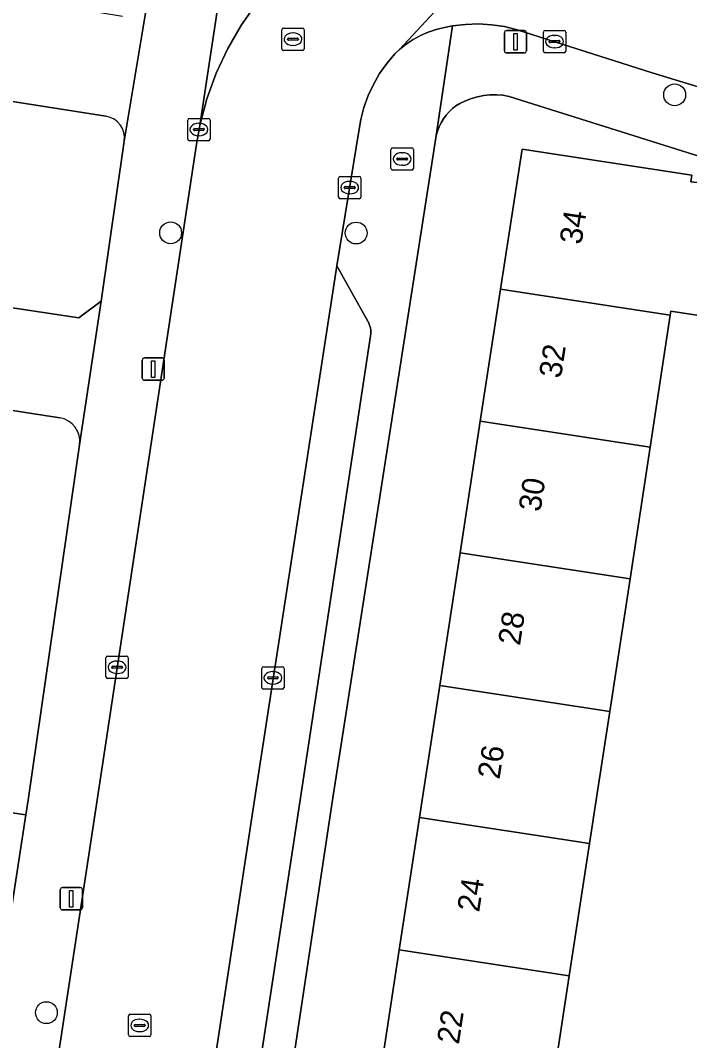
# Model space of a CAD drawing. Extents: x 161084 to 161928, y 385354 to 386522.
# Drawn here: x 161719.79 to 161749.75, y 385489.13 to 385534.81 of the extents above; entities that cross this region are included whole.
import ezdxf

# ---------------------------------------------------------------- set-up
doc = ezdxf.new("R2010")
doc.units = 0
for name, color, linetype in [('IMGEO_Boom', 7, 'Continuous'), ('IMGEO_Brandkraan', 7, 'Continuous'), ('IMGEO_Erf', 7, 'Continuous'), ('IMGEO_Groenvoorziening', 7, 'Continuous'), ('IMGEO_Kolk', 7, 'Continuous'), ('IMGEO_Lichtmast', 7, 'Continuous'), ('IMGEO_Pand', 7, 'Continuous'), ('IMGEO_Pand_nummerreeks', 7, 'Continuous'), ('IMGEO_Parkeervlak_open', 7, 'Continuous'), ('IMGEO_Rijbaan_lokaal_open', 7, 'Continuous'), ('IMGEO_Rioolput', 7, 'Continuous'), ('IMGEO_Voetpad_open', 7, 'Continuous')]:
    doc.layers.add(name, color=color, linetype=linetype)

msp = doc.modelspace()

# ---------------------------------------------------------------- linework, layer by layer
at = {"layer": 'IMGEO_Boom'}
for centre in [(161749.086, 385531.48), (161726.517, 385525.301), (161734.825, 385525.29), (161720.955, 385490.38)]:
    msp.add_circle(centre, 0.489, dxfattribs=at)
at = {"layer": 'IMGEO_Brandkraan'}
for p, q in [((161736.384, 385528.181), (161736.384, 385529.033)), ((161736.459, 385529.107), (161737.311, 385529.107)), ((161737.385, 385529.033), (161737.385, 385528.181)), ((161736.643, 385528.601), (161736.643, 385528.613)), ((161737.081, 385528.564), (161736.683, 385528.564)), ((161736.686, 385528.65), (161737.084, 385528.65)), ((161736.872, 385528.887), (161736.897, 385528.887)), ((161737.127, 385528.613), (161737.127, 385528.601)), ((161737.311, 385528.107), (161736.459, 385528.107)), ((161736.895, 385528.327), (161736.87, 385528.327))]:
    msp.add_line(p, q, dxfattribs=at)
for points in [[(161736.384, 385528.181), (161736.384, 385529.033)], [(161736.459, 385529.107), (161737.311, 385529.107)], [(161737.385, 385529.033), (161737.385, 385528.181)], [(161737.311, 385528.107), (161736.459, 385528.107)]]:
    msp.add_lwpolyline(points, dxfattribs=at)
for centre, radius, start, end in [((161736.461, 385529.031), 0.0765, 91.552, 178.448), ((161736.461, 385529.031), 0.0765, 91.552, 178.448), ((161737.309, 385529.031), 0.0765, 1.552, 88.448), ((161737.309, 385529.031), 0.0765, 1.552, 88.448), ((161736.683, 385528.61), 0.0403, 85.8775, 175.7526), ((161736.68, 385528.6), 0.0366, 178.938, 274.7102), ((161737.084, 385528.607), 0.043, 264.8664, 352.4533), ((161737.088, 385528.612), 0.0386, 1.7309, 96.639), ((161736.461, 385528.183), 0.0765, 181.552, 268.448), ((161736.461, 385528.183), 0.0765, 181.552, 268.448), ((161737.309, 385528.183), 0.0765, 271.552, 358.448), ((161737.309, 385528.183), 0.0765, 271.552, 358.448)]:
    msp.add_arc(centre, radius, start, end, dxfattribs=at)
for centre, major_axis, ratio, start_param, end_param in [((161736.871, 385528.607), (-0.387, 0.002), 0.722429, 4.712389, 7.853982), ((161736.896, 385528.607), (-0.39, 0.002), 0.717154, 1.570796, 4.712389)]:
    msp.add_ellipse(centre, major_axis=major_axis, ratio=ratio, start_param=start_param, end_param=end_param, dxfattribs=at)
at = {"layer": 'IMGEO_Erf'}
for points in [[(161756.329, 385526.789), (161741.676, 385531.41), (161741.394, 385531.458), (161741.109, 385531.481), (161740.823, 385531.478), (161740.539, 385531.449), (161740.258, 385531.396), (161739.983, 385531.317), (161739.716, 385531.214), (161739.46, 385531.088), (161739.294, 385530.99), (161739.134, 385530.863), (161738.987, 385530.722), (161738.852, 385530.568), (161738.732, 385530.403), (161738.627, 385530.227), (161738.538, 385530.043), (161738.466, 385529.852), (161738.411, 385529.656), (161738.391, 385529.559), (161733.786, 385500), (161728.394, 385464.232)], [(161735.852, 385487.298), (161736.757, 385493.2), (161737.664, 385499.121), (161737.799, 385500), (161738.57, 385505.032), (161739.481, 385510.972), (161740.384, 385516.864), (161741.29, 385522.775), (161742.252, 385529.051), (161749.861, 385527.875), (161749.815, 385527.578), (161752.929, 385527.259), (161752.008, 385521.309), (161748.918, 385521.786), (161748.891, 385521.609), (161747.988, 385515.698), (161747.086, 385509.807), (161746.176, 385503.866), (161745.584, 385500), (161745.271, 385497.954), (161744.364, 385492.033), (161743.461, 385486.131)]]:
    msp.add_lwpolyline(points, dxfattribs=at)
at = {"layer": 'IMGEO_Groenvoorziening'}
for points in [[(161723.62, 385530.521), (161716.851, 385531.587), (161716.2, 385527.382), (161715.451, 385522.539), (161722.403, 385521.5), (161723.407, 385522.236), (161724.441, 385529.408)], [(161721.551, 385517.022), (161719.35, 385517.36), (161716.786, 385499.72), (161720.039, 385499.232), (161720.15, 385500), (161722.444, 385515.812)]]:
    msp.add_lwpolyline(points, dxfattribs=at)
for centre, radius, start, end in [((161723.467, 385529.549), 0.984, 351.7723, 81.0561), ((161721.36, 385515.947), 1.092, 352.9248, 79.9311)]:
    msp.add_arc(centre, radius, start, end, dxfattribs=at)
at = {"layer": 'IMGEO_Kolk'}
for p, q in [((161743.208, 385533.437), (161743.208, 385534.289)), ((161743.283, 385534.363), (161744.135, 385534.363)), ((161743.696, 385534.143), (161743.721, 385534.143)), ((161744.209, 385534.289), (161744.209, 385533.437)), ((161743.467, 385533.857), (161743.467, 385533.869)), ((161743.905, 385533.82), (161743.507, 385533.82)), ((161743.51, 385533.906), (161743.908, 385533.906)), ((161743.719, 385533.583), (161743.694, 385533.583)), ((161743.951, 385533.869), (161743.951, 385533.857)), ((161744.135, 385533.363), (161743.283, 385533.363)), ((161727.357, 385530.425), (161728.209, 385530.425)), ((161727.282, 385529.499), (161727.282, 385530.351)), ((161727.541, 385529.919), (161727.541, 385529.931)), ((161727.584, 385529.968), (161727.982, 385529.968)), ((161727.77, 385530.205), (161727.795, 385530.205)), ((161728.025, 385529.931), (161728.025, 385529.919)), ((161728.283, 385530.351), (161728.283, 385529.499)), ((161727.979, 385529.882), (161727.581, 385529.882)), ((161727.793, 385529.645), (161727.768, 385529.645)), ((161728.209, 385529.425), (161727.357, 385529.425)), ((161734.033, 385526.899), (161734.033, 385527.751)), ((161734.108, 385527.825), (161734.96, 385527.825)), ((161735.034, 385527.751), (161735.034, 385526.899)), ((161734.292, 385527.319), (161734.292, 385527.331)), ((161734.73, 385527.282), (161734.332, 385527.282)), ((161734.335, 385527.368), (161734.733, 385527.368)), ((161734.521, 385527.605), (161734.546, 385527.605)), ((161734.776, 385527.331), (161734.776, 385527.319)), ((161734.96, 385526.825), (161734.108, 385526.825)), ((161734.544, 385527.045), (161734.519, 385527.045)), ((161723.619, 385505.42), (161723.619, 385506.272)), ((161723.694, 385506.346), (161724.546, 385506.346)), ((161724.62, 385506.272), (161724.62, 385505.42)), ((161723.878, 385505.84), (161723.878, 385505.852)), ((161724.316, 385505.803), (161723.918, 385505.803)), ((161723.921, 385505.889), (161724.319, 385505.889)), ((161724.107, 385506.126), (161724.132, 385506.126)), ((161724.362, 385505.852), (161724.362, 385505.84)), ((161730.596, 385504.946), (161730.596, 385505.798)), ((161730.671, 385505.872), (161731.523, 385505.872)), ((161731.597, 385505.798), (161731.597, 385504.946)), ((161724.546, 385505.346), (161723.694, 385505.346)), ((161724.13, 385505.566), (161724.105, 385505.566)), ((161730.855, 385505.366), (161730.855, 385505.378)), ((161731.293, 385505.329), (161730.895, 385505.329)), ((161730.898, 385505.415), (161731.296, 385505.415)), ((161731.084, 385505.652), (161731.109, 385505.652)), ((161731.339, 385505.378), (161731.339, 385505.366)), ((161731.523, 385504.872), (161730.671, 385504.872)), ((161731.107, 385505.092), (161731.082, 385505.092))]:
    msp.add_line(p, q, dxfattribs=at)
for points in [[(161743.208, 385533.437), (161743.208, 385534.289)], [(161743.283, 385534.363), (161744.135, 385534.363)], [(161744.209, 385534.289), (161744.209, 385533.437)], [(161744.135, 385533.363), (161743.283, 385533.363)], [(161727.357, 385530.425), (161728.209, 385530.425)], [(161727.282, 385529.499), (161727.282, 385530.351)], [(161728.283, 385530.351), (161728.283, 385529.499)], [(161728.209, 385529.425), (161727.357, 385529.425)], [(161734.033, 385526.899), (161734.033, 385527.751)], [(161734.108, 385527.825), (161734.96, 385527.825)], [(161735.034, 385527.751), (161735.034, 385526.899)], [(161734.96, 385526.825), (161734.108, 385526.825)], [(161723.619, 385505.42), (161723.619, 385506.272)], [(161723.694, 385506.346), (161724.546, 385506.346)], [(161724.62, 385506.272), (161724.62, 385505.42)], [(161730.596, 385504.946), (161730.596, 385505.798)], [(161730.671, 385505.872), (161731.523, 385505.872)], [(161731.597, 385505.798), (161731.597, 385504.946)], [(161724.546, 385505.346), (161723.694, 385505.346)], [(161731.523, 385504.872), (161730.671, 385504.872)]]:
    msp.add_lwpolyline(points, dxfattribs=at)
for centre, radius, start, end in [((161743.285, 385534.287), 0.0765, 91.552, 178.448), ((161743.285, 385534.287), 0.0765, 91.552, 178.448), ((161744.133, 385534.287), 0.0765, 1.552, 88.448), ((161744.133, 385534.287), 0.0765, 1.552, 88.448), ((161743.507, 385533.866), 0.0403, 85.8775, 175.7526), ((161743.504, 385533.856), 0.0366, 178.938, 274.7102), ((161743.908, 385533.863), 0.043, 264.8664, 352.4533), ((161743.912, 385533.868), 0.0386, 1.7309, 96.639), ((161743.285, 385533.439), 0.0765, 181.552, 268.448), ((161743.285, 385533.439), 0.0765, 181.552, 268.448), ((161744.133, 385533.439), 0.0765, 271.552, 358.448), ((161744.133, 385533.439), 0.0765, 271.552, 358.448), ((161727.359, 385530.349), 0.0765, 91.552, 178.448), ((161727.359, 385530.349), 0.0765, 91.552, 178.448), ((161728.207, 385530.349), 0.0765, 1.552, 88.448), ((161728.207, 385530.349), 0.0765, 1.552, 88.448), ((161727.581, 385529.928), 0.0403, 85.8775, 175.7526), ((161727.578, 385529.918), 0.0366, 178.938, 274.7102), ((161727.982, 385529.925), 0.043, 264.8664, 352.4533), ((161727.986, 385529.93), 0.0386, 1.7309, 96.639), ((161727.359, 385529.501), 0.0765, 181.552, 268.448), ((161727.359, 385529.501), 0.0765, 181.552, 268.448), ((161728.207, 385529.501), 0.0765, 271.552, 358.448), ((161728.207, 385529.501), 0.0765, 271.552, 358.448), ((161734.11, 385527.749), 0.0765, 91.552, 178.448), ((161734.11, 385527.749), 0.0765, 91.552, 178.448), ((161734.958, 385527.749), 0.0765, 1.552, 88.448), ((161734.958, 385527.749), 0.0765, 1.552, 88.448), ((161734.332, 385527.328), 0.0403, 85.8775, 175.7526), ((161734.329, 385527.318), 0.0366, 178.938, 274.7102), ((161734.733, 385527.325), 0.043, 264.8664, 352.4533), ((161734.737, 385527.33), 0.0386, 1.7309, 96.639), ((161734.11, 385526.901), 0.0765, 181.552, 268.448), ((161734.11, 385526.901), 0.0765, 181.552, 268.448), ((161734.958, 385526.901), 0.0765, 271.552, 358.448), ((161734.958, 385526.901), 0.0765, 271.552, 358.448), ((161723.696, 385506.27), 0.0765, 91.552, 178.448), ((161723.696, 385506.27), 0.0765, 91.552, 178.448), ((161724.544, 385506.27), 0.0765, 1.552, 88.448), ((161724.544, 385506.27), 0.0765, 1.552, 88.448), ((161723.918, 385505.849), 0.0403, 85.8775, 175.7526), ((161723.915, 385505.839), 0.0366, 178.938, 274.7102), ((161724.319, 385505.846), 0.043, 264.8664, 352.4533), ((161724.323, 385505.851), 0.0386, 1.7309, 96.639), ((161730.673, 385505.796), 0.0765, 91.552, 178.448), ((161730.673, 385505.796), 0.0765, 91.552, 178.448), ((161731.521, 385505.796), 0.0765, 1.552, 88.448), ((161731.521, 385505.796), 0.0765, 1.552, 88.448), ((161723.696, 385505.422), 0.0765, 181.552, 268.448), ((161723.696, 385505.422), 0.0765, 181.552, 268.448), ((161724.544, 385505.422), 0.0765, 271.552, 358.448), ((161724.544, 385505.422), 0.0765, 271.552, 358.448), ((161730.895, 385505.375), 0.0403, 85.8775, 175.7526), ((161730.892, 385505.365), 0.0366, 178.938, 274.7102), ((161731.296, 385505.372), 0.043, 264.8664, 352.4533), ((161731.3, 385505.377), 0.0386, 1.7309, 96.639), ((161730.673, 385504.948), 0.0765, 181.552, 268.448), ((161730.673, 385504.948), 0.0765, 181.552, 268.448), ((161731.521, 385504.948), 0.0765, 271.552, 358.448), ((161731.521, 385504.948), 0.0765, 271.552, 358.448)]:
    msp.add_arc(centre, radius, start, end, dxfattribs=at)
for centre, major_axis, ratio, start_param, end_param in [((161743.695, 385533.863), (-0.387, 0.002), 0.722429, 4.712389, 7.853982), ((161743.72, 385533.863), (-0.39, 0.002), 0.717154, 1.570796, 4.712389), ((161727.769, 385529.925), (-0.387, 0.002), 0.722429, 4.712389, 7.853982), ((161727.794, 385529.925), (-0.39, 0.002), 0.717154, 1.570796, 4.712389), ((161734.52, 385527.325), (-0.387, 0.002), 0.722429, 4.712389, 7.853982), ((161734.545, 385527.325), (-0.39, 0.002), 0.717154, 1.570796, 4.712389), ((161724.106, 385505.846), (-0.387, 0.002), 0.722429, 4.712389, 7.853982), ((161724.131, 385505.846), (-0.39, 0.002), 0.717154, 1.570796, 4.712389), ((161731.083, 385505.372), (-0.387, 0.002), 0.722429, 4.712389, 7.853982), ((161731.108, 385505.372), (-0.39, 0.002), 0.717154, 1.570796, 4.712389)]:
    msp.add_ellipse(centre, major_axis=major_axis, ratio=ratio, start_param=start_param, end_param=end_param, dxfattribs=at)
at = {"layer": 'IMGEO_Lichtmast'}
for p, q in [((161741.459, 385533.455), (161741.459, 385534.255)), ((161741.459, 385534.255), (161741.459, 385533.455)), ((161741.559, 385534.355), (161742.349, 385534.355)), ((161742.349, 385534.355), (161741.559, 385534.355)), ((161742.449, 385534.255), (161742.449, 385533.455)), ((161742.449, 385533.455), (161742.449, 385534.255)), ((161742.349, 385533.355), (161741.559, 385533.355)), ((161741.559, 385533.355), (161742.349, 385533.355)), ((161725.244, 385518.796), (161725.244, 385519.596)), ((161725.244, 385519.596), (161725.244, 385518.796)), ((161725.344, 385519.696), (161726.134, 385519.696)), ((161726.134, 385519.696), (161725.344, 385519.696)), ((161726.234, 385519.596), (161726.234, 385518.796)), ((161726.234, 385518.796), (161726.234, 385519.596)), ((161726.134, 385518.696), (161725.344, 385518.696)), ((161725.344, 385518.696), (161726.134, 385518.696)), ((161721.575, 385495.081), (161721.575, 385495.881)), ((161721.575, 385495.881), (161721.575, 385495.081)), ((161721.675, 385495.981), (161722.465, 385495.981)), ((161722.465, 385495.981), (161721.675, 385495.981)), ((161722.565, 385495.881), (161722.565, 385495.081)), ((161722.565, 385495.081), (161722.565, 385495.881)), ((161722.465, 385494.981), (161721.675, 385494.981)), ((161721.675, 385494.981), (161722.465, 385494.981))]:
    msp.add_line(p, q, dxfattribs=at)
for points in [[(161741.879, 385534.23), (161742.029, 385534.23), (161742.029, 385533.48), (161741.879, 385533.48), (161741.879, 385534.23)], [(161725.664, 385519.571), (161725.814, 385519.571), (161725.814, 385518.821), (161725.664, 385518.821), (161725.664, 385519.571)], [(161721.995, 385495.856), (161722.145, 385495.856), (161722.145, 385495.106), (161721.995, 385495.106), (161721.995, 385495.856)]]:
    msp.add_lwpolyline(points, dxfattribs=at)
for centre, start, end in [((161741.559, 385534.255), 90, 180), ((161741.559, 385534.255), 90, 180), ((161742.349, 385534.255), 0, 90), ((161742.349, 385534.255), 360, 90), ((161741.559, 385533.455), 180, 270), ((161741.559, 385533.455), 180, 270), ((161742.349, 385533.455), 270, 0), ((161742.349, 385533.455), 270, 0), ((161725.344, 385519.596), 90, 180), ((161725.344, 385519.596), 90, 180), ((161726.134, 385519.596), 0, 90), ((161726.134, 385519.596), 360, 90), ((161725.344, 385518.796), 180, 270), ((161725.344, 385518.796), 180, 270), ((161726.134, 385518.796), 270, 0), ((161726.134, 385518.796), 270, 0), ((161721.675, 385495.881), 90, 180), ((161721.675, 385495.881), 90, 180), ((161722.465, 385495.881), 0, 90), ((161722.465, 385495.881), 360, 90), ((161721.675, 385495.081), 180, 270), ((161721.675, 385495.081), 180, 270), ((161722.465, 385495.081), 270, 0), ((161722.465, 385495.081), 270, 0)]:
    msp.add_arc(centre, 0.1, start, end, dxfattribs=at)
at = {"layer": 'IMGEO_Pand'}
for points in [[(161749.815, 385527.578), (161749.861, 385527.875), (161742.252, 385529.051), (161741.29, 385522.775), (161748.891, 385521.609), (161748.918, 385521.786), (161752.008, 385521.309), (161752.929, 385527.259)], [(161741.29, 385522.775), (161740.384, 385516.864), (161747.988, 385515.698), (161748.891, 385521.609)], [(161740.384, 385516.864), (161739.481, 385510.972), (161747.086, 385509.807), (161747.988, 385515.698)], [(161746.176, 385503.866), (161747.086, 385509.807), (161739.481, 385510.972), (161738.57, 385505.032)], [(161745.271, 385497.954), (161745.584, 385500), (161746.176, 385503.866), (161738.57, 385505.032), (161737.799, 385500), (161737.664, 385499.121)], [(161744.364, 385492.033), (161745.271, 385497.954), (161737.664, 385499.121), (161736.757, 385493.2)], [(161736.757, 385493.2), (161735.852, 385487.298), (161743.461, 385486.131), (161744.364, 385492.033)]]:
    msp.add_lwpolyline(points, close=True, dxfattribs=at)
at = {"layer": 'IMGEO_Parkeervlak_open'}
msp.add_lwpolyline([(161722.892, 385438.055), (161732.326, 385500), (161735.473, 385520.681), (161735.482, 385520.771), (161735.484, 385520.861), (161735.477, 385520.951), (161735.462, 385521.04), (161735.439, 385521.127), (161735.409, 385521.212), (161735.371, 385521.294), (161735.358, 385521.318), (161733.96, 385523.829), (161730.285, 385500), (161720.36, 385434.843)], dxfattribs=at)
at = {"layer": 'IMGEO_Rijbaan_lokaal_open'}
for points in [[(161749.647, 385612.852), (161748.381, 385604.68), (161742.027, 385563.68), (161739.541, 385547.634), (161739.451, 385547.152), (161739.259, 385546.423), (161739.002, 385545.714), (161738.683, 385545.03), (161738.304, 385544.378), (161737.868, 385543.762), (161737.379, 385543.188), (161731.192, 385536.55), (161730.397, 385535.617), (161729.689, 385534.617), (161729.073, 385533.557), (161728.554, 385532.447), (161728.136, 385531.295), (161727.823, 385530.11), (161727.669, 385529.274), (161723.237, 385500), (161713.061, 385433.189)], [(161719.723, 385430.887), (161719.914, 385431.913), (161720.36, 385434.843), (161730.285, 385500), (161733.96, 385523.829), (161734.945, 385529.848), (161735.034, 385530.378), (161735.175, 385530.918), (161735.362, 385531.442), (161735.597, 385531.948), (161735.875, 385532.431), (161736.195, 385532.887), (161736.555, 385533.313), (161736.762, 385533.508), (161746.133, 385543.607), (161752.959, 385588.197)], [(161746.133, 385543.607), (161736.762, 385533.508), (161737.056, 385533.746), (161737.37, 385533.956), (161737.701, 385534.137), (161738.048, 385534.287), (161738.406, 385534.406), (161738.774, 385534.493), (161739.134, 385534.564), (161739.715, 385534.634), (161740.3, 385534.652), (161740.884, 385534.618), (161741.462, 385534.532), (161742.031, 385534.395), (161748.085, 385532.469), (161765.046, 385527.307), (161775.025, 385524.271), (161799.847, 385516.717)]]:
    msp.add_lwpolyline(points, dxfattribs=at)
at = {"layer": 'IMGEO_Rioolput'}
for p, q in [((161731.57, 385534.47), (161732.422, 385534.47)), ((161731.495, 385533.544), (161731.495, 385534.396)), ((161731.797, 385534.013), (161732.195, 385534.013)), ((161731.983, 385534.25), (161732.008, 385534.25)), ((161732.496, 385534.396), (161732.496, 385533.544)), ((161731.754, 385533.964), (161731.754, 385533.976)), ((161732.192, 385533.927), (161731.794, 385533.927)), ((161732.006, 385533.69), (161731.981, 385533.69)), ((161732.238, 385533.976), (161732.238, 385533.964)), ((161732.422, 385533.47), (161731.57, 385533.47)), ((161724.631, 385489.383), (161724.631, 385490.235)), ((161724.706, 385490.309), (161725.558, 385490.309)), ((161725.632, 385490.235), (161725.632, 385489.383)), ((161724.89, 385489.803), (161724.89, 385489.815)), ((161725.328, 385489.766), (161724.93, 385489.766)), ((161724.933, 385489.852), (161725.331, 385489.852)), ((161725.119, 385490.089), (161725.144, 385490.089)), ((161725.374, 385489.815), (161725.374, 385489.803)), ((161725.558, 385489.309), (161724.706, 385489.309)), ((161725.142, 385489.529), (161725.117, 385489.529))]:
    msp.add_line(p, q, dxfattribs=at)
for points in [[(161731.57, 385534.47), (161732.422, 385534.47)], [(161731.495, 385533.544), (161731.495, 385534.396)], [(161732.496, 385534.396), (161732.496, 385533.544)], [(161732.422, 385533.47), (161731.57, 385533.47)], [(161724.631, 385489.383), (161724.631, 385490.235)], [(161724.706, 385490.309), (161725.558, 385490.309)], [(161725.632, 385490.235), (161725.632, 385489.383)], [(161725.558, 385489.309), (161724.706, 385489.309)]]:
    msp.add_lwpolyline(points, dxfattribs=at)
for centre, radius, start, end in [((161731.572, 385534.394), 0.0765, 91.552, 178.448), ((161731.572, 385534.394), 0.0765, 91.552, 178.448), ((161732.42, 385534.394), 0.0765, 1.552, 88.448), ((161732.42, 385534.394), 0.0765, 1.552, 88.448), ((161731.794, 385533.973), 0.0403, 85.8775, 175.7526), ((161732.199, 385533.975), 0.0386, 1.7309, 96.639), ((161731.791, 385533.963), 0.0366, 178.938, 274.7102), ((161732.195, 385533.97), 0.043, 264.8664, 352.4533), ((161731.572, 385533.546), 0.0765, 181.552, 268.448), ((161731.572, 385533.546), 0.0765, 181.552, 268.448), ((161732.42, 385533.546), 0.0765, 271.552, 358.448), ((161732.42, 385533.546), 0.0765, 271.552, 358.448), ((161724.708, 385490.233), 0.0765, 91.552, 178.448), ((161724.708, 385490.233), 0.0765, 91.552, 178.448), ((161725.556, 385490.233), 0.0765, 1.552, 88.448), ((161725.556, 385490.233), 0.0765, 1.552, 88.448), ((161724.93, 385489.812), 0.0403, 85.8775, 175.7526), ((161724.927, 385489.802), 0.0366, 178.938, 274.7102), ((161725.331, 385489.809), 0.043, 264.8664, 352.4533), ((161725.335, 385489.814), 0.0386, 1.7309, 96.639), ((161724.708, 385489.385), 0.0765, 181.552, 268.448), ((161724.708, 385489.385), 0.0765, 181.552, 268.448), ((161725.556, 385489.385), 0.0765, 271.552, 358.448), ((161725.556, 385489.385), 0.0765, 271.552, 358.448)]:
    msp.add_arc(centre, radius, start, end, dxfattribs=at)
for centre, major_axis, ratio, start_param, end_param in [((161731.982, 385533.97), (-0.387, 0.002), 0.722429, 4.712389, 7.853982), ((161732.007, 385533.97), (-0.39, 0.002), 0.717154, 1.570796, 4.712389), ((161725.118, 385489.809), (-0.387, 0.002), 0.722429, 4.712389, 7.853982), ((161725.143, 385489.809), (-0.39, 0.002), 0.717154, 1.570796, 4.712389)]:
    msp.add_ellipse(centre, major_axis=major_axis, ratio=ratio, start_param=start_param, end_param=end_param, dxfattribs=at)
at = {"layer": 'IMGEO_Voetpad_open'}
for points in [[(161699.341, 385410.516), (161709.663, 385426.482), (161711.688, 385429.614), (161712.19, 385430.579), (161712.605, 385431.585), (161712.927, 385432.624), (161713.061, 385433.189), (161723.237, 385500), (161727.669, 385529.274), (161727.823, 385530.11), (161731.045, 385551.389), (161732.828, 385563.446)], [(161731.045, 385551.389), (161727.823, 385530.11), (161728.136, 385531.295), (161728.554, 385532.447), (161729.073, 385533.557), (161729.689, 385534.617), (161730.397, 385535.617), (161731.192, 385536.55), (161737.379, 385543.188), (161737.868, 385543.762), (161738.304, 385544.378), (161738.683, 385545.03), (161739.002, 385545.714), (161739.259, 385546.423), (161739.451, 385547.152), (161739.541, 385547.634), (161742.027, 385563.68)], [(161724.361, 385534.985), (161722.189, 385535.345), (161717.551, 385536.113), (161716.851, 385531.587), (161723.62, 385530.521)], [(161725.493, 385535.785), (161724.441, 385529.408), (161723.407, 385522.236), (161722.444, 385515.812), (161720.15, 385500), (161720.039, 385499.232), (161719.339, 385494.65)], [(161724.441, 385529.408), (161725.493, 385535.785)], [(161728.394, 385464.232), (161733.786, 385500), (161738.391, 385529.559), (161739.134, 385534.564), (161738.774, 385534.493), (161738.406, 385534.406), (161738.048, 385534.287), (161737.701, 385534.137), (161737.37, 385533.956), (161737.056, 385533.746), (161736.762, 385533.508), (161736.555, 385533.313), (161736.195, 385532.887), (161735.875, 385532.431), (161735.597, 385531.948), (161735.362, 385531.442), (161735.175, 385530.918), (161735.034, 385530.378), (161734.945, 385529.848), (161733.96, 385523.829), (161735.358, 385521.318), (161735.371, 385521.294), (161735.409, 385521.212), (161735.439, 385521.127), (161735.462, 385521.04), (161735.477, 385520.951), (161735.484, 385520.861), (161735.482, 385520.771), (161735.473, 385520.681), (161732.326, 385500), (161722.892, 385438.055)], [(161765.046, 385527.307), (161748.085, 385532.469), (161742.031, 385534.395), (161741.462, 385534.532), (161740.884, 385534.618), (161740.3, 385534.652), (161739.715, 385534.634), (161739.134, 385534.564), (161738.391, 385529.559), (161738.411, 385529.656), (161738.466, 385529.852), (161738.538, 385530.043), (161738.627, 385530.227), (161738.732, 385530.403), (161738.852, 385530.568), (161738.987, 385530.722), (161739.134, 385530.863), (161739.294, 385530.99), (161739.46, 385531.088), (161739.716, 385531.214), (161739.983, 385531.317), (161740.258, 385531.396), (161740.539, 385531.449), (161740.823, 385531.478), (161741.109, 385531.481), (161741.394, 385531.458), (161741.676, 385531.41), (161756.329, 385526.789)], [(161722.444, 385515.812), (161723.407, 385522.236), (161722.403, 385521.5), (161715.451, 385522.539), (161714.759, 385518.066), (161719.35, 385517.36), (161721.551, 385517.022)]]:
    msp.add_lwpolyline(points, dxfattribs=at)
msp.add_lwpolyline([(161720.039, 385499.232), (161716.786, 385499.72), (161714.917, 385500), (161712.029, 385500.433), (161711.964, 385500), (161711.343, 385495.848), (161719.339, 385494.65)], close=True, dxfattribs=at)
for centre, radius, start, end in [((161723.467, 385529.549), 0.984, 351.7723, 81.0561), ((161721.36, 385515.947), 1.092, 352.9248, 79.9311)]:
    msp.add_arc(centre, radius, start, end, dxfattribs=at)

# ---------------------------------------------------------------- texts
at = {"layer": 'IMGEO_Pand_nummerreeks'}
for s, rotation, p in [('34', 81.2855, (161744.911, 385524.745)), ('32', 81.2855, (161743.992, 385518.755)), ('30', 81.2855, (161743.076, 385512.775)), ('28', 81.2855, (161742.158, 385506.788)), ('26', 81.2855, (161741.241, 385500.799)), ('24', 81.287, (161740.329, 385494.85)), ('22', 81.287, (161739.421, 385488.934))]:
    msp.add_text(s, height=1, rotation=rotation, dxfattribs=at).set_placement(p)

doc.saveas('drawing.dxf')
